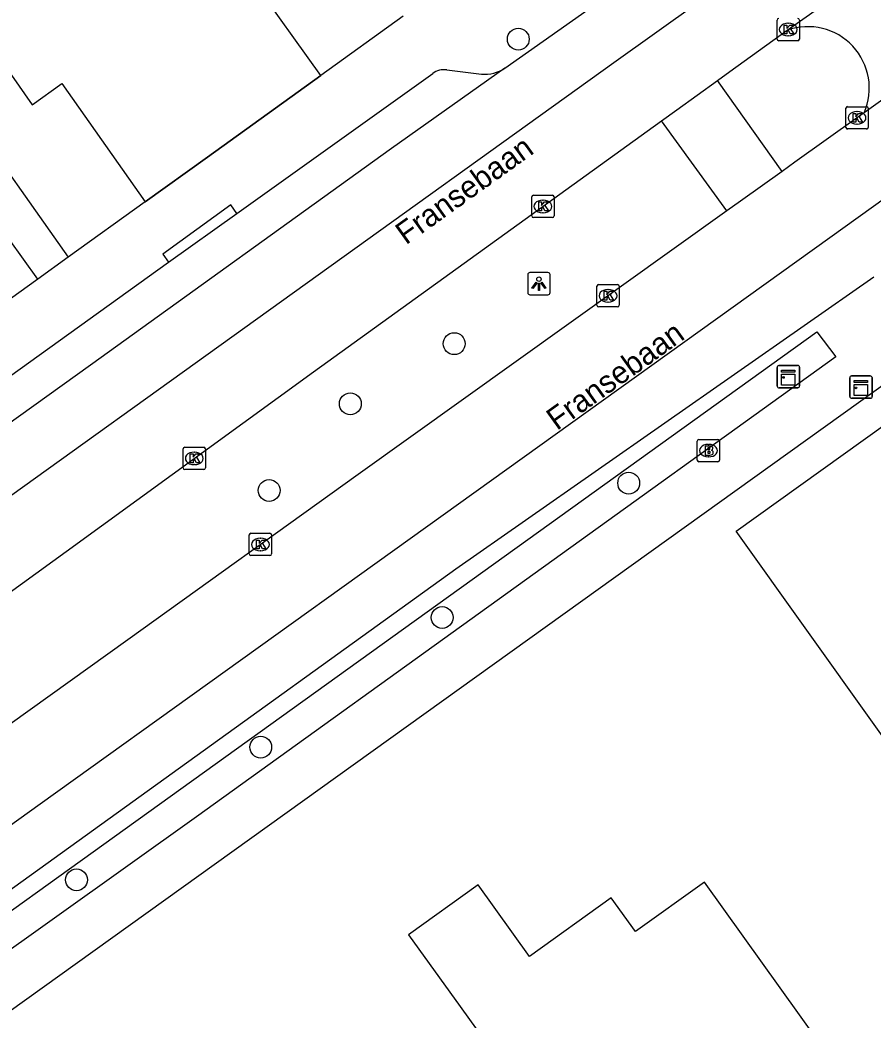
# Model space of a CAD drawing. Extents: x 158461 to 159795, y 387220 to 388672.
# Drawn here: x 159265.54 to 159303.76, y 387798.09 to 387842.88 of the extents above; entities that cross this region are included whole.
import ezdxf

# ---------------------------------------------------------------- set-up
doc = ezdxf.new("R2010")
doc.units = 0
for name, color, linetype in [('IMGEO_Boom', 7, 'Continuous'), ('IMGEO_Brandkraan', 7, 'Continuous'), ('IMGEO_Kast', 7, 'Continuous'), ('IMGEO_Kolk', 7, 'Continuous'), ('IMGEO_Lichtpunt', 7, 'Continuous'), ('IMGEO_Muur', 7, 'Continuous'), ('IMGEO_Openbare_ruimte_label', 7, 'Continuous'), ('IMGEO_Pand', 7, 'Continuous'), ('IMGEO_Rijbaan_lokaal_gesloten', 7, 'Continuous'), ('IMGEO_Rijbaan_lokaal_open', 7, 'Continuous'), ('IMGEO_Voetpad_open', 7, 'Continuous')]:
    doc.layers.add(name, color=color, linetype=linetype)

msp = doc.modelspace()

# ---------------------------------------------------------------- linework, layer by layer
at = {"layer": 'IMGEO_Boom'}
for centre in [(159287.866, 387842.026), (159284.997, 387828.385), (159280.341, 387825.692), (159276.702, 387821.811), (159292.813, 387822.14), (159284.456, 387816.119), (159276.327, 387810.313), (159268.072, 387804.368)]:
    msp.add_circle(centre, 0.489, dxfattribs=at)
at = {"layer": 'IMGEO_Brandkraan'}
for p, q in [((159295.961, 387824.095), (159296.813, 387824.095)), ((159295.886, 387823.169), (159295.886, 387824.021)), ((159296.374, 387823.875), (159296.399, 387823.875)), ((159296.887, 387824.021), (159296.887, 387823.169)), ((159296.397, 387823.315), (159296.372, 387823.315)), ((159296.813, 387823.095), (159295.961, 387823.095))]:
    msp.add_line(p, q, dxfattribs=at)
for points in [[(159295.961, 387824.095), (159296.813, 387824.095)], [(159295.886, 387823.169), (159295.886, 387824.021)], [(159296.234, 387823.795), (159296.234, 387823.395), (159296.447, 387823.395)], [(159296.465, 387823.795), (159296.234, 387823.795)], [(159296.413, 387823.714), (159296.359, 387823.714), (159296.359, 387823.638)], [(159296.359, 387823.638), (159296.412, 387823.638)], [(159296.887, 387824.021), (159296.887, 387823.169)], [(159296.421, 387823.562), (159296.359, 387823.562), (159296.359, 387823.481)], [(159296.359, 387823.481), (159296.421, 387823.481)], [(159296.813, 387823.095), (159295.961, 387823.095)]]:
    msp.add_lwpolyline(points, dxfattribs=at)
for centre, radius, start, end in [((159295.963, 387824.019), 0.0765, 91.552, 178.448), ((159295.963, 387824.019), 0.0765, 91.552, 178.448), ((159296.811, 387824.019), 0.0765, 1.552, 88.448), ((159296.811, 387824.019), 0.0765, 1.552, 88.448), ((159296.414, 387823.676), 0.0379, 267.8285, 90.9355), ((159296.469, 387823.65), 0.145, 59.4692, 91.5367), ((159296.494, 387823.697), 0.0922, 285.5137, 58.1501), ((159296.422, 387823.521), 0.0404, 269.8759, 90.5077), ((159296.453, 387823.646), 0.251, 268.6676, 293.5347), ((159296.499, 387823.505), 0.105, 301.3115, 78.989), ((159295.963, 387823.171), 0.0765, 181.552, 268.448), ((159295.963, 387823.171), 0.0765, 181.552, 268.448), ((159296.811, 387823.171), 0.0765, 271.552, 358.448), ((159296.811, 387823.171), 0.0765, 271.552, 358.448)]:
    msp.add_arc(centre, radius, start, end, dxfattribs=at)
for centre, major_axis, ratio, start_param, end_param in [((159296.373, 387823.595), (-0.387, 0.002), 0.722429, 4.712389, 7.853982), ((159296.398, 387823.595), (-0.39, 0.002), 0.717154, 1.570796, 4.712389)]:
    msp.add_ellipse(centre, major_axis=major_axis, ratio=ratio, start_param=start_param, end_param=end_param, dxfattribs=at)
at = {"layer": 'IMGEO_Kast'}
for p, q in [((159299.467, 387826.482), (159299.467, 387827.323)), ((159299.467, 387827.323), (159299.467, 387826.482)), ((159299.542, 387827.407), (159300.383, 387827.407)), ((159300.383, 387827.407), (159299.542, 387827.407)), ((159300.467, 387827.332), (159300.467, 387826.491)), ((159300.467, 387826.491), (159300.467, 387827.332)), ((159302.72, 387826.014), (159302.72, 387826.855)), ((159302.72, 387826.855), (159302.72, 387826.014)), ((159302.795, 387826.939), (159303.636, 387826.939)), ((159303.636, 387826.939), (159302.795, 387826.939)), ((159303.72, 387826.864), (159303.72, 387826.023)), ((159303.72, 387826.023), (159303.72, 387826.864)), ((159300.392, 387826.407), (159299.551, 387826.407)), ((159299.551, 387826.407), (159300.392, 387826.407)), ((159303.645, 387825.939), (159302.804, 387825.939)), ((159302.804, 387825.939), (159303.645, 387825.939))]:
    msp.add_line(p, q, dxfattribs=at)
for points in [[(159299.662, 387827.197), (159300.262, 387827.197), (159300.262, 387827.112), (159299.662, 387827.112), (159299.662, 387827.197)], [(159299.662, 387827.022), (159300.262, 387827.022), (159300.262, 387826.533), (159299.662, 387826.533), (159299.662, 387827.022)], [(159302.915, 387826.729), (159303.515, 387826.729), (159303.515, 387826.644), (159302.915, 387826.644), (159302.915, 387826.729)], [(159302.915, 387826.554), (159303.515, 387826.554), (159303.515, 387826.065), (159302.915, 387826.065), (159302.915, 387826.554)]]:
    msp.add_lwpolyline(points, dxfattribs=at)
for centre in [(159299.746, 387826.871), (159302.999, 387826.403)]:
    msp.add_circle(centre, 0.0377, dxfattribs=at)
for centre, start, end in [((159299.545, 387827.329), 92.4484, 184.2845), ((159299.545, 387827.329), 92.4484, 184.2845), ((159300.389, 387827.329), 2.4484, 94.2845), ((159300.389, 387827.329), 2.4484, 94.2845), ((159302.798, 387826.861), 92.4484, 184.2845), ((159302.798, 387826.861), 92.4484, 184.2845), ((159303.642, 387826.861), 2.4484, 94.2845), ((159303.642, 387826.861), 2.4484, 94.2845), ((159299.545, 387826.485), 182.4484, 274.2845), ((159299.545, 387826.485), 182.4484, 274.2845), ((159300.389, 387826.485), 272.4484, 4.2845), ((159300.389, 387826.485), 272.4484, 4.2845), ((159302.798, 387826.017), 182.4484, 274.2845), ((159302.798, 387826.017), 182.4484, 274.2845), ((159303.642, 387826.017), 272.4484, 4.2845), ((159303.642, 387826.017), 272.4484, 4.2845)]:
    msp.add_arc(centre, 0.0779, start, end, dxfattribs=at)
at = {"layer": 'IMGEO_Kolk'}
for p, q in [((159299.46, 387842.031), (159299.46, 387842.883)), ((159299.948, 387842.737), (159299.973, 387842.737)), ((159300.461, 387842.883), (159300.461, 387842.031)), ((159299.971, 387842.177), (159299.946, 387842.177)), ((159300.387, 387841.957), (159299.535, 387841.957)), ((159302.542, 387838.075), (159302.542, 387838.927)), ((159302.617, 387839.001), (159303.469, 387839.001)), ((159303.543, 387838.927), (159303.543, 387838.075)), ((159303.03, 387838.781), (159303.055, 387838.781)), ((159303.469, 387838.001), (159302.617, 387838.001)), ((159303.053, 387838.221), (159303.028, 387838.221)), ((159288.469, 387834.106), (159288.469, 387834.958)), ((159288.544, 387835.032), (159289.396, 387835.032)), ((159289.47, 387834.958), (159289.47, 387834.106)), ((159288.957, 387834.812), (159288.982, 387834.812)), ((159289.396, 387834.032), (159288.544, 387834.032)), ((159288.98, 387834.252), (159288.955, 387834.252)), ((159291.388, 387830.104), (159291.388, 387830.956)), ((159291.463, 387831.03), (159292.315, 387831.03)), ((159291.876, 387830.81), (159291.901, 387830.81)), ((159292.389, 387830.956), (159292.389, 387830.104)), ((159292.315, 387830.03), (159291.463, 387830.03)), ((159291.899, 387830.25), (159291.874, 387830.25)), ((159272.85, 387822.82), (159272.85, 387823.672)), ((159272.925, 387823.746), (159273.777, 387823.746)), ((159273.851, 387823.672), (159273.851, 387822.82)), ((159273.338, 387823.526), (159273.363, 387823.526)), ((159273.777, 387822.746), (159272.925, 387822.746)), ((159273.361, 387822.966), (159273.336, 387822.966)), ((159275.814, 387818.964), (159275.814, 387819.816)), ((159275.889, 387819.89), (159276.741, 387819.89)), ((159276.302, 387819.67), (159276.327, 387819.67)), ((159276.815, 387819.816), (159276.815, 387818.964)), ((159276.741, 387818.89), (159275.889, 387818.89)), ((159276.325, 387819.11), (159276.3, 387819.11))]:
    msp.add_line(p, q, dxfattribs=at)
for points in [[(159299.46, 387842.031), (159299.46, 387842.883)], [(159299.781, 387842.657), (159299.904, 387842.657), (159299.904, 387842.506), (159300.034, 387842.657), (159300.198, 387842.657), (159300.052, 387842.506), (159300.205, 387842.257), (159300.053, 387842.257), (159299.968, 387842.421), (159299.904, 387842.354), (159299.904, 387842.257), (159299.781, 387842.257), (159299.781, 387842.657)], [(159300.461, 387842.883), (159300.461, 387842.031)], [(159300.387, 387841.957), (159299.535, 387841.957)], [(159302.542, 387838.075), (159302.542, 387838.927)], [(159302.617, 387839.001), (159303.469, 387839.001)], [(159303.543, 387838.927), (159303.543, 387838.075)], [(159302.863, 387838.701), (159302.986, 387838.701), (159302.986, 387838.55), (159303.116, 387838.701), (159303.28, 387838.701), (159303.134, 387838.55), (159303.287, 387838.301), (159303.135, 387838.301), (159303.05, 387838.465), (159302.986, 387838.398), (159302.986, 387838.301), (159302.863, 387838.301), (159302.863, 387838.701)], [(159303.469, 387838.001), (159302.617, 387838.001)], [(159288.469, 387834.106), (159288.469, 387834.958)], [(159288.544, 387835.032), (159289.396, 387835.032)], [(159289.47, 387834.958), (159289.47, 387834.106)], [(159288.79, 387834.732), (159288.913, 387834.732), (159288.913, 387834.581), (159289.043, 387834.732), (159289.207, 387834.732), (159289.061, 387834.581), (159289.214, 387834.332), (159289.062, 387834.332), (159288.977, 387834.496), (159288.913, 387834.429), (159288.913, 387834.332), (159288.79, 387834.332), (159288.79, 387834.732)], [(159289.396, 387834.032), (159288.544, 387834.032)], [(159291.388, 387830.104), (159291.388, 387830.956)], [(159291.463, 387831.03), (159292.315, 387831.03)], [(159292.389, 387830.956), (159292.389, 387830.104)], [(159291.709, 387830.73), (159291.832, 387830.73), (159291.832, 387830.579), (159291.962, 387830.73), (159292.126, 387830.73), (159291.98, 387830.579), (159292.133, 387830.33), (159291.981, 387830.33), (159291.896, 387830.494), (159291.832, 387830.427), (159291.832, 387830.33), (159291.709, 387830.33), (159291.709, 387830.73)], [(159292.315, 387830.03), (159291.463, 387830.03)], [(159272.85, 387822.82), (159272.85, 387823.672)], [(159272.925, 387823.746), (159273.777, 387823.746)], [(159273.851, 387823.672), (159273.851, 387822.82)], [(159273.171, 387823.446), (159273.294, 387823.446), (159273.294, 387823.295), (159273.424, 387823.446), (159273.588, 387823.446), (159273.442, 387823.295), (159273.595, 387823.046), (159273.443, 387823.046), (159273.358, 387823.21), (159273.294, 387823.143), (159273.294, 387823.046), (159273.171, 387823.046), (159273.171, 387823.446)], [(159273.777, 387822.746), (159272.925, 387822.746)], [(159275.814, 387818.964), (159275.814, 387819.816)], [(159275.889, 387819.89), (159276.741, 387819.89)], [(159276.815, 387819.816), (159276.815, 387818.964)], [(159276.135, 387819.59), (159276.258, 387819.59), (159276.258, 387819.439), (159276.388, 387819.59), (159276.552, 387819.59), (159276.406, 387819.439), (159276.559, 387819.19), (159276.407, 387819.19), (159276.322, 387819.354), (159276.258, 387819.287), (159276.258, 387819.19), (159276.135, 387819.19), (159276.135, 387819.59)], [(159276.741, 387818.89), (159275.889, 387818.89)]]:
    msp.add_lwpolyline(points, dxfattribs=at)
for centre, start, end in [((159299.537, 387842.881), 91.552, 178.448), ((159299.537, 387842.881), 91.552, 178.448), ((159300.385, 387842.881), 1.552, 88.448), ((159300.385, 387842.881), 1.552, 88.448), ((159299.537, 387842.033), 181.552, 268.448), ((159299.537, 387842.033), 181.552, 268.448), ((159300.385, 387842.033), 271.552, 358.448), ((159300.385, 387842.033), 271.552, 358.448), ((159302.619, 387838.925), 91.552, 178.448), ((159302.619, 387838.925), 91.552, 178.448), ((159303.467, 387838.925), 1.552, 88.448), ((159303.467, 387838.925), 1.552, 88.448), ((159302.619, 387838.077), 181.552, 268.448), ((159302.619, 387838.077), 181.552, 268.448), ((159303.467, 387838.077), 271.552, 358.448), ((159303.467, 387838.077), 271.552, 358.448), ((159288.546, 387834.956), 91.552, 178.448), ((159288.546, 387834.956), 91.552, 178.448), ((159289.394, 387834.956), 1.552, 88.448), ((159289.394, 387834.956), 1.552, 88.448), ((159288.546, 387834.108), 181.552, 268.448), ((159288.546, 387834.108), 181.552, 268.448), ((159289.394, 387834.108), 271.552, 358.448), ((159289.394, 387834.108), 271.552, 358.448), ((159291.465, 387830.954), 91.552, 178.448), ((159291.465, 387830.954), 91.552, 178.448), ((159292.313, 387830.954), 1.552, 88.448), ((159292.313, 387830.954), 1.552, 88.448), ((159291.465, 387830.106), 181.552, 268.448), ((159291.465, 387830.106), 181.552, 268.448), ((159292.313, 387830.106), 271.552, 358.448), ((159292.313, 387830.106), 271.552, 358.448), ((159272.927, 387823.67), 91.552, 178.448), ((159272.927, 387823.67), 91.552, 178.448), ((159273.775, 387823.67), 1.552, 88.448), ((159273.775, 387823.67), 1.552, 88.448), ((159272.927, 387822.822), 181.552, 268.448), ((159272.927, 387822.822), 181.552, 268.448), ((159273.775, 387822.822), 271.552, 358.448), ((159273.775, 387822.822), 271.552, 358.448), ((159275.891, 387819.814), 91.552, 178.448), ((159275.891, 387819.814), 91.552, 178.448), ((159276.739, 387819.814), 1.552, 88.448), ((159276.739, 387819.814), 1.552, 88.448), ((159275.891, 387818.966), 181.552, 268.448), ((159275.891, 387818.966), 181.552, 268.448), ((159276.739, 387818.966), 271.552, 358.448), ((159276.739, 387818.966), 271.552, 358.448)]:
    msp.add_arc(centre, 0.0765, start, end, dxfattribs=at)
for centre, major_axis, ratio, start_param, end_param in [((159299.947, 387842.457), (-0.387, 0.002), 0.722429, 4.712389, 7.853982), ((159299.972, 387842.457), (-0.39, 0.002), 0.717154, 1.570796, 4.712389), ((159303.029, 387838.501), (-0.387, 0.002), 0.722429, 4.712389, 7.853982), ((159303.054, 387838.501), (-0.39, 0.002), 0.717154, 1.570796, 4.712389), ((159288.956, 387834.532), (-0.387, 0.002), 0.722429, 4.712389, 7.853982), ((159288.981, 387834.532), (-0.39, 0.002), 0.717154, 1.570796, 4.712389), ((159291.875, 387830.53), (-0.387, 0.002), 0.722429, 4.712389, 7.853982), ((159291.9, 387830.53), (-0.39, 0.002), 0.717154, 1.570796, 4.712389), ((159273.337, 387823.246), (-0.387, 0.002), 0.722429, 4.712389, 7.853982), ((159273.362, 387823.246), (-0.39, 0.002), 0.717154, 1.570796, 4.712389), ((159276.301, 387819.39), (-0.387, 0.002), 0.722429, 4.712389, 7.853982), ((159276.326, 387819.39), (-0.39, 0.002), 0.717154, 1.570796, 4.712389)]:
    msp.add_ellipse(centre, major_axis=major_axis, ratio=ratio, start_param=start_param, end_param=end_param, dxfattribs=at)
at = {"layer": 'IMGEO_Lichtpunt'}
for p, q in [((159288.292, 387831.477), (159288.292, 387830.67)), ((159288.292, 387831.477), (159288.292, 387830.67)), ((159289.194, 387831.572), (159288.386, 387831.572)), ((159289.194, 387831.572), (159288.386, 387831.572)), ((159289.288, 387830.67), (159289.288, 387831.477)), ((159289.288, 387830.67), (159289.288, 387831.477)), ((159288.386, 387830.576), (159289.194, 387830.576)), ((159288.386, 387830.576), (159289.194, 387830.576))]:
    msp.add_line(p, q, dxfattribs=at)
for points in [[(159288.666, 387831.141), (159288.705, 387831.113), (159288.517, 387830.851), (159288.479, 387830.878), (159288.666, 387831.141)], [(159288.768, 387831.093), (159288.815, 387831.093), (159288.815, 387830.771), (159288.768, 387830.771), (159288.768, 387831.093)], [(159288.878, 387831.113), (159288.916, 387831.14), (159289.103, 387830.878), (159289.064, 387830.85), (159288.878, 387831.113)]]:
    msp.add_lwpolyline(points, dxfattribs=at)
msp.add_circle((159288.791, 387831.275), 0.0994, dxfattribs=at)
for centre, start, end in [((159288.386, 387831.477), 90, 180), ((159288.386, 387831.477), 90, 180), ((159289.194, 387831.477), 0, 90), ((159289.194, 387831.477), 0, 90), ((159288.386, 387830.67), 180, 270), ((159288.386, 387830.67), 180, 270), ((159289.194, 387830.67), 270, 0), ((159289.194, 387830.67), 270, 360)]:
    msp.add_arc(centre, 0.0946, start, end, dxfattribs=at)
at = {"layer": 'IMGEO_Muur'}
for points in [[(159273.938, 387836.739), (159279.016, 387840.392)], [(159271.153, 387834.737), (159273.938, 387836.739)], [(159303.107, 387825.734), (159219.866, 387766.077)]]:
    msp.add_lwpolyline(points, dxfattribs=at)
at = {"layer": 'IMGEO_Pand'}
for points in [[(159279.016, 387840.392), (159275.953, 387844.684)], [(159282.713, 387843.051), (159279.016, 387840.392)], [(159265.058, 387840.341), (159265.155, 387840.41), (159266.088, 387839.088), (159267.41, 387840.034), (159271.153, 387834.737)], [(159263.01, 387838.896), (159267.702, 387832.256)], [(159271.153, 387834.737), (159267.702, 387832.256)], [(159306.983, 387806.899), (159297.622, 387819.984), (159304.325, 387824.778), (159307.604, 387822.204), (159308.782, 387823.048), (159313.013, 387817.133), (159310.38, 387815.249), (159313.181, 387811.334)], [(159289.589, 387792.674), (159289.757, 387792.795), (159290.06, 387793.012), (159292.607, 387794.836), (159292.431, 387795.081), (159293.407, 387795.78), (159293.583, 387795.535), (159295.461, 387792.912), (159301.326, 387797.111), (159296.204, 387804.265), (159293.112, 387802.051), (159292.034, 387803.555), (159288.371, 387800.933), (159286.073, 387804.142), (159282.951, 387801.907), (159285.255, 387798.702), (159286.368, 387797.154)]]:
    msp.add_lwpolyline(points, dxfattribs=at)
at = {"layer": 'IMGEO_Rijbaan_lokaal_gesloten'}
for points in [[(159362.464, 387894.175), (159362.457, 387894.163), (159361.328, 387892.332), (159359.814, 387890.367), (159358.762, 387889.229), (159357.6, 387888.103), (159356.584, 387887.282), (159350.468, 387882.827), (159305.218, 387850.303), (159292.142, 387840.964), (159262.355, 387819.579), (159234.134, 387799.313), (159220.483, 387789.45), (159216.18, 387787.175), (159211.29, 387784.59), (159210.462, 387784.13)], [(159214.645, 387768.545), (159219.859, 387773.204), (159221.438, 387774.616), (159225.716, 387778.318), (159230.826, 387782.182), (159243.853, 387791.543), (159266.445, 387807.778), (159283.029, 387819.662), (159301.822, 387833.141), (159320.964, 387846.898), (159342.201, 387862.095), (159364.131, 387877.774), (159366.64, 387879.613)], [(159287.268, 387840.723), (159293.728, 387845.297), (159308.421, 387855.888), (159316.35, 387861.572)], [(159299.915, 387842.426), (159300.067, 387842.536), (159311.752, 387850.758)], [(159314.38, 387846.615), (159303.363, 387838.728)], [(159296.798, 387840.179), (159297.34, 387840.57), (159299.915, 387842.426)], [(159287.268, 387840.723), (159282.188, 387837.126), (159268.697, 387827.422), (159256.568, 387818.725), (159245.96, 387811.116), (159232.525, 387801.459), (159231.582, 387800.745)], [(159294.287, 387838.368), (159294.964, 387838.856), (159296.798, 387840.179)], [(159303.363, 387838.728), (159303.062, 387838.512), (159300.257, 387836.508), (159299.684, 387836.098)], [(159201.915, 387770.417), (159209.504, 387776.112), (159224.257, 387787.184), (159238.999, 387798.281), (159246.695, 387804.016), (159250.763, 387806.969), (159261.561, 387814.696), (159267.608, 387819.082), (159278.694, 387827.124), (159294.287, 387838.368)], [(159299.684, 387836.098), (159297.82, 387834.766), (159297.206, 387834.328)], [(159297.206, 387834.328), (159280.691, 387822.526), (159270.371, 387815.125), (159259.925, 387807.634), (159241.009, 387794.063), (159231.446, 387787.171), (159217.149, 387776.687), (159212.048, 387773.054), (159211.04, 387772.323)], [(159219.705, 387769.67), (159223.407, 387773.077), (159224.861, 387774.398), (159230.249, 387778.893), (159256.111, 387797.449), (159285.066, 387818.293), (159303.798, 387831.383)]]:
    msp.add_lwpolyline(points, dxfattribs=at)
at = {"layer": 'IMGEO_Rijbaan_lokaal_open'}
msp.add_arc((159300.838, 387839.83), 2.755, 336.4145, 109.5782, dxfattribs=at)
at = {"layer": 'IMGEO_Voetpad_open'}
for points in [[(159266.336, 387831.274), (159256.055, 387845.622), (159255.562, 387845.372)], [(159279.016, 387840.392), (159273.938, 387836.739), (159271.153, 387834.737)], [(159275.258, 387834.22), (159284.033, 387840.492)], [(159284.663, 387840.65), (159286.218, 387840.459)], [(159299.684, 387836.098), (159296.798, 387840.179)], [(159297.206, 387834.328), (159294.287, 387838.368)], [(159275.258, 387834.22), (159274.989, 387834.598), (159271.948, 387832.389), (159272.2, 387832.035)], [(159272.2, 387832.035), (159275.258, 387834.22)], [(159267.702, 387832.256), (159266.336, 387831.274)], [(159233.157, 387803.982), (159272.2, 387832.035)], [(159266.336, 387831.274), (159240.034, 387812.358), (159231.523, 387808.008), (159231.405, 387807.948)], [(159307.132, 387828.619), (159303.107, 387825.734), (159219.866, 387766.077)], [(159273.442, 387807.19), (159219.977, 387769.057), (159225.144, 387773.8), (159230.812, 387778.327), (159301.249, 387828.914), (159302.094, 387827.801), (159273.442, 387807.19)]]:
    msp.add_lwpolyline(points, dxfattribs=at)
for centre, radius, start, end in [((159284.551, 387839.76), 0.897, 82.8448, 125.3132), ((159286.361, 387842.109), 1.656, 265.0385, 303.188)]:
    msp.add_arc(centre, radius, start, end, dxfattribs=at)

# ---------------------------------------------------------------- texts
at = {"layer": 'IMGEO_Openbare_ruimte_label'}
for rotation, p in [(35.6442, (159282.832, 387832.787)), (35.7241, (159289.596, 387824.469))]:
    msp.add_text('Fransebaan', height=1, rotation=rotation, dxfattribs=at).set_placement(p)

doc.saveas('drawing.dxf')
